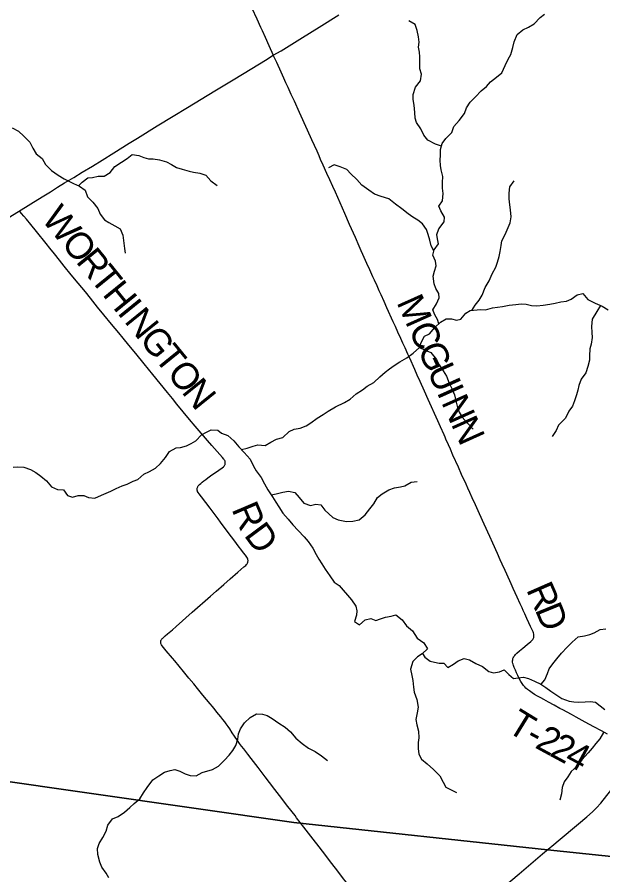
# Model space of a CAD drawing. Extents: x 1442749 to 1756758, y 235267 to 677782.
# Drawn here: x 1577781 to 1584322, y 511240 to 520821 of the extents above; entities that cross this region are included whole.
import ezdxf

# ---------------------------------------------------------------- set-up
doc = ezdxf.new("R2010")
doc.units = 0
for name, color, linetype in [('GM_X_County_Road', 7, 'Continuous'), ('GM_X_Minor_River', 7, 'Continuous'), ('GM_X_State_Route', 7, 'Continuous'), ('GM_X_Township', 7, 'Continuous'), ('GM_X_Township_Road', 7, 'Continuous'), ('GM_X_Township_Road_Text', 7, 'Continuous')]:
    doc.layers.add(name, color=color, linetype=linetype)

msp = doc.modelspace()

# ---------------------------------------------------------------- linework, layer by layer
at = {"layer": 'GM_X_County_Road'}
for points in [[(1580403.9, 520921.6), (1580459.2, 520800.8), (1580500.4, 520710.6), (1580518.8, 520670.8), (1580551, 520598.1), (1580591.3, 520505.8), (1580641.6, 520395)], [(1583776.8, 511579.8), (1583823.2, 511618.9), (1584049.4, 511808.8), (1584145.3, 511888.2), (1584206.1, 511943), (1584252.3, 511989), (1584298, 512040.3), (1584368.6, 512126.4), (1584530.4, 512333), (1584608.9, 512434), (1584665.5, 512505.5), (1584713.4, 512561.4), (1584743.9, 512598.1)], [(1582171.2, 510228), (1582263.6, 510308.4), (1582346.1, 510378.3), (1582438.2, 510457.4), (1582604.4, 510596.2), (1582768.6, 510732.4), (1582919, 510859.2), (1583046.7, 510967.2), (1583144.2, 511050.2), (1583293.3, 511173.7), (1583388.7, 511251.9), (1583650, 511473.1), (1583776.8, 511579.8)]]:
    msp.add_lwpolyline(points, dxfattribs=at)
at = {"layer": 'GM_X_Minor_River'}
for points in [[(1582488.8, 517396.2), (1582474, 517441.9), (1582444.6, 517496.4), (1582423.2, 517550.8), (1582464.1, 517618.5), (1582495, 517684.3), (1582491.6, 517734.5), (1582458.2, 517791.1), (1582436.7, 517843.5), (1582425.7, 517927.8), (1582440.4, 517981.8), (1582459.1, 518041.8), (1582453.8, 518096), (1582424.5, 518160.5), (1582437.2, 518220.5), (1582486.1, 518290.2), (1582474.8, 518344.5), (1582467.3, 518394.7), (1582490.1, 518456.6), (1582551.2, 518534.1), (1582553.8, 518586.2), (1582512.6, 518658.9), (1582491.1, 518709.3), (1582531.9, 518769), (1582538.9, 518851.2), (1582531.6, 518909.4), (1582532.4, 518973.6), (1582537.1, 519039.8), (1582518, 519114.2), (1582508.6, 519164.4), (1582505.2, 519222.6), (1582509.9, 519278.8), (1582510.7, 519340.9), (1582529.5, 519408.9), (1582568.2, 519464.6), (1582637.2, 519534), (1582660, 519600), (1582719, 519667.5), (1582778, 519745), (1582798.8, 519807), (1582839.6, 519870.7), (1582898.5, 519932.2), (1582963.4, 519999.7), (1583022.1, 520047.1), (1583068.8, 520098.8), (1583135.6, 520150.1), (1583194.3, 520197.6), (1583231.3, 520281.4), (1583264.2, 520351.3), (1583292.9, 520403.1), (1583317.9, 520483), (1583330.7, 520547.1), (1583363.7, 520626.9), (1583430.5, 520678.3), (1583492.9, 520707.7), (1583555.5, 520745.1), (1583620.5, 520816.6), (1583671, 520854.1)], [(1582521.3, 519379.3), (1582453.3, 519403.8), (1582369.6, 519446.8), (1582322.2, 519503.6), (1582289, 519574.1), (1582239.7, 519642.9), (1582226.2, 519693.2), (1582221, 519755.5), (1582215.9, 519837.7), (1582204.6, 519900), (1582203.3, 519958.2), (1582228.3, 520038.2), (1582285.3, 520109.7), (1582296.2, 520183.8), (1582278.8, 520242.2), (1582277.6, 520308.4), (1582278.4, 520376.6), (1582273, 520428.8), (1582263.7, 520485.1), (1582270.4, 520543.2), (1582265, 520599.4), (1582247.9, 520671.8), (1582226.6, 520738.2), (1582156.9, 520779.2)], [(1577724.4, 519585.3), (1577795.6, 519547.9), (1577854.5, 519492.6), (1577923.1, 519425.1), (1577955.8, 519358.4), (1577994.5, 519295.5), (1578059.4, 519242.1), (1578098, 519175.3), (1578166.7, 519109.8), (1578237.6, 519056.3), (1578306.8, 519014.9), (1578358.3, 518989.8)], [(1578467.9, 518936.6), (1578508, 518976.8), (1578569, 519025.7), (1578621.2, 519030.7), (1578687.4, 519043.4), (1578753.5, 519044.1), (1578820.3, 519084.9), (1578873.7, 519151.9), (1578946.7, 519202.5), (1579009.6, 519243.4), (1579066.5, 519286.3), (1579140.2, 519274.8), (1579195.8, 519251.7), (1579249.5, 519238.6), (1579299.5, 519239.6), (1579371.3, 519226.2), (1579450.8, 519204.6), (1579506.2, 519173.5), (1579559.5, 519140.3), (1579625.2, 519123), (1579700.7, 519099.5), (1579752.5, 519088.4), (1579822.3, 519079), (1579887.9, 519057.7), (1579944.6, 518994.5), (1580013.5, 518941)], [(1582434.9, 518209.8), (1582403.7, 518265), (1582388.4, 518329.4), (1582371.1, 518391.8), (1582351.7, 518448.2), (1582306.4, 518512.9), (1582254.8, 518553.6), (1582201, 518586.3), (1582147.4, 518625), (1582075.9, 518680), (1582006.3, 518730.9), (1581930.9, 518790), (1581847, 518817), (1581773.2, 518843.9), (1581709.6, 518888.8), (1581632.1, 518945.8), (1581574.7, 519008.7), (1581509.3, 519069.6), (1581461.8, 519120.3), (1581390, 519149.2), (1581322.1, 519170), (1581257.6, 519136.7)], [(1582859.5, 517545.6), (1582894.9, 517603.5), (1582939.6, 517661.2), (1582976.4, 517716.9), (1583007.4, 517800.8), (1583052.4, 517874.5), (1583087.4, 517954.3), (1583128.4, 518028.1), (1583147.1, 518084), (1583163.9, 518148), (1583176.6, 518204), (1583185.4, 518270.1), (1583196, 518322.1), (1583231, 518394), (1583266, 518471.8), (1583286.6, 518523.7), (1583297.4, 518589.8), (1583292.4, 518670), (1583285, 518724.3), (1583277.8, 518792.6), (1583274.5, 518854.8), (1583285.4, 518924.9), (1583330.3, 518992.5)], [(1578358.3, 518989.8), (1578411.7, 518962.7), (1578479.1, 518931.3), (1578542.2, 518888), (1578568.7, 518815.4), (1578627.5, 518756.1), (1578682, 518682.9), (1578706.8, 518620.3), (1578755.4, 518555.3), (1578806.9, 518528.2), (1578872.1, 518488.8), (1578931.4, 518455.6), (1578960, 518385), (1578980.9, 518236.3), (1578987.9, 518186.1)], [(1580286.1, 515991), (1580348.5, 516008.1), (1580418.9, 516029.3), (1580469.2, 516044.8), (1580551.3, 516037.9), (1580615.8, 516075.2), (1580678.4, 516106.6), (1580748.7, 516125.8), (1580819.7, 516193.2), (1580874.1, 516218.7), (1580942.4, 516229.9), (1581008.8, 516255.2), (1581061.3, 516288.7), (1581130.1, 516340.1), (1581198.7, 516383.4), (1581255.3, 516420.9), (1581336, 516468.1), (1581436.8, 516515.1), (1581501.4, 516552.5), (1581568.3, 516611.9), (1581637, 516659.2), (1581691.5, 516698.7), (1581764.2, 516740), (1581833.1, 516803.4), (1581889.9, 516856.9), (1581940.4, 516894.4), (1581990.9, 516929.9), (1582055.6, 516971.3), (1582132.2, 517014.6), (1582203, 517065.9), (1582273.9, 517129.3), (1582294.6, 517187.2), (1582331.6, 517259), (1582388, 517282.4), (1582446.9, 517353.9), (1582507.8, 517415.4), (1582572.4, 517450.8), (1582632.5, 517452.1), (1582686.4, 517435.4), (1582736.7, 517448.9), (1582791.6, 517514.5), (1582842, 517544), (1582954.4, 517554.7), (1583010.5, 517552.1), (1583090.9, 517573.2), (1583147.2, 517582.6), (1583203.3, 517588), (1583275.7, 517603.2), (1583349.9, 517610.3), (1583410.1, 517617.7), (1583466.2, 517615), (1583526.2, 517600.3), (1583584.2, 517595.6), (1583656.5, 517604.8), (1583730.8, 517614), (1583791, 517625.3), (1583853.4, 517640.7), (1583915.6, 517650), (1583968, 517671.5), (1584034.7, 517718.8), (1584097, 517734.2), (1584156.3, 517665.3), (1584236, 517624.3), (1584313.8, 517593.3), (1584381.4, 517550.4)], [(1584296.4, 517600.2), (1584256.9, 517531.8), (1584203.8, 517446.1), (1584196.8, 517366), (1584198, 517299.8), (1584201.4, 517243.6), (1584192.5, 517169.5), (1584175.8, 517115.5), (1584172.9, 517039.3), (1584172.3, 516989.2), (1584153.4, 516919.2), (1584130.5, 516847.2), (1584081.6, 516775.6), (1584054.7, 516705.7), (1584044.1, 516655.7), (1584029.4, 516601.7), (1584006.6, 516535.8), (1583983.8, 516473.8), (1583943, 516418.2), (1583904, 516342.4), (1583828.9, 516263), (1583800.2, 516205.2), (1583755.3, 516137.5)], [(1582274.1, 517129.9), (1582339.7, 517102.4), (1582401.5, 517073.6), (1582464.7, 516996.7), (1582496.1, 516938.2), (1582539.4, 516871.5), (1582574.7, 516808.9), (1582605.9, 516734.3), (1582637.2, 516671.8), (1582666.5, 516601.3), (1582681.7, 516534.9), (1582700.9, 516462.5), (1582718.3, 516408.1), (1582749.7, 516353.6), (1582809, 516286.7), (1582872.4, 516219.8)], [(1579326.7, 515783.5), (1579383.7, 515834.4), (1579437.1, 515901.5), (1579482.5, 515970.7), (1579555.3, 516009.3), (1579605.5, 516014.3), (1579673.8, 516033), (1579724.4, 516058.1), (1579777, 516089.1), (1579840.3, 516153.9), (1579895, 516184.9), (1579949.6, 516211.9), (1580022.4, 516207)], [(1580022.4, 516207), (1580063.9, 516175.8), (1580133.7, 516149), (1580201.1, 516090), (1580258.4, 516021.2), (1580317.8, 515956.3), (1580383.1, 515883.3), (1580420.2, 515804.7), (1580451.7, 515752.2), (1580504.9, 515677.4), (1580542.1, 515606.7), (1580581.4, 515542.1), (1580632.6, 515463.3), (1580670, 515404.7), (1580703.4, 515350.2), (1580748.7, 515279.5), (1580808, 515214.6), (1580861.4, 515151.8), (1580918.7, 515084.9), (1580988, 515016), (1581031.5, 514965.3), (1581084.7, 514888.5), (1581122, 514819.9), (1581151.4, 514767.4), (1581182.9, 514714.9), (1581222.2, 514654.2), (1581271.5, 514581.5), (1581322.7, 514510.7), (1581376.4, 514472), (1581423.9, 514419.3), (1581471.3, 514364.6), (1581516.8, 514313.9), (1581564.1, 514241.2), (1581575.5, 514190.9), (1581570.9, 514140.8), (1581550, 514070.8), (1581605.7, 514034.1), (1581668.5, 514089.5), (1581732.8, 514104.8), (1581788.6, 514082.1), (1581839, 514101.6), (1581895.3, 514117), (1581957.6, 514130.3), (1582009.9, 514145.8), (1582081.3, 514088.8), (1582130.7, 514022.1), (1582198.1, 513965.1), (1582249.3, 513884.3), (1582322.8, 513833.3), (1582364.1, 513766.7), (1582303.3, 513709.2), (1582252.8, 513673.7), (1582202.1, 513622.1), (1582175, 513538.2), (1582190.2, 513465.8), (1582201.5, 513409.5), (1582206.7, 513335.2), (1582214, 513279), (1582245.1, 513198.4), (1582260.1, 513112), (1582249.4, 513050), (1582234.4, 512975.9), (1582243.8, 512917.6), (1582262.9, 512845.2), (1582266.1, 512769), (1582259.4, 512718.9), (1582258.6, 512650.7), (1582267.9, 512588.4), (1582295.3, 512532), (1582358.8, 512481.1), (1582432.2, 512418.1), (1582501.5, 512347.1), (1582538.8, 512276.4), (1582570.2, 512219.9), (1582622, 512193.2), (1582687.7, 512158.4)], [(1577738.6, 515792.9), (1577790.7, 515797.9), (1577854.6, 515792.6), (1577930.1, 515767.1), (1577989.4, 515733.8), (1578044.6, 515692.7), (1578109.6, 515643.3), (1578166.2, 515576.1), (1578231.6, 515544.7), (1578297.5, 515539.4), (1578342.3, 515478.5), (1578399.8, 515457.3), (1578464.2, 515476), (1578524.3, 515476.8), (1578577.8, 515455.8), (1578647.7, 515446.4), (1578722.4, 515480.9), (1578774.8, 515501.9), (1578827.3, 515526.9), (1578885.9, 515555.8), (1578952.5, 515584.6), (1579009, 515605.5), (1579075.6, 515636.2), (1579128.1, 515657.2), (1579197.3, 515715.9), (1579259.9, 515744.7), (1579326.7, 515783.5)], [(1580618.7, 515484.8), (1580673.1, 515496.9), (1580749.5, 515516.1), (1580811.7, 515527.4), (1580881.7, 515510.6), (1580931.1, 515453.8), (1580984.5, 515393.1), (1581056.3, 515364.2), (1581118.6, 515379.5), (1581172.7, 515372.9), (1581218.1, 515312.2), (1581305.3, 515233), (1581365.1, 515204.2), (1581461.1, 515187), (1581529.3, 515190.3), (1581601.6, 515207.5), (1581668.4, 515260.9), (1581721.4, 515330.5), (1581764.1, 515384.1), (1581807, 515453.8), (1581857.6, 515495.4), (1581932.3, 515542.6), (1581996.7, 515564), (1582061, 515575.3), (1582111.2, 515586.7), (1582181.8, 515626), (1582250.1, 515633.3)], [(1583631.8, 513368.6), (1583674.8, 513418.7), (1583705.7, 513488.5), (1583724.3, 513540.5), (1583763.1, 513596.2), (1583807.9, 513653.8), (1583858.7, 513717.4), (1583925.7, 513782.9), (1583980.5, 513840.4), (1584045.3, 513897.8), (1584115.6, 513911), (1584175.9, 513926.4), (1584226.2, 513943.9), (1584292.8, 513981.2), (1584357, 513988.5)], [(1582306.6, 513712.3), (1582334.9, 513670.7), (1582392.5, 513625.9), (1582442.5, 513617.3), (1582494.5, 513604.7), (1582546.6, 513606.1), (1582592.1, 513555.5), (1582654.7, 513592.8), (1582707.2, 513630.4), (1582771.7, 513657.7), (1582831.7, 513643), (1582903.3, 513600), (1582979.1, 513569.1), (1583050.5, 513510.1), (1583102.5, 513495.5), (1583168.8, 513506.7), (1583219.1, 513530.2), (1583270.6, 513479.5), (1583326.2, 513432.7), (1583378.4, 513440.1), (1583434.6, 513447.5), (1583490.6, 513432.8), (1583560.3, 513402), (1583628.1, 513371.1), (1583683.8, 513334.3), (1583741.4, 513293.6), (1583809, 513246.7), (1583864.7, 513211.9), (1583944.5, 513180.9), (1583998.5, 513172.3), (1584048.6, 513169.7), (1584124.8, 513172.8), (1584179, 513176.2), (1584239, 513167.5), (1584290.7, 513128.8), (1584344.3, 513088.1)], [(1579962.2, 512418.3), (1580031.5, 512453.6), (1580096.5, 512521.1), (1580149.2, 512576.6), (1580189.9, 512628.3), (1580224.7, 512686.1), (1580245.6, 512754), (1580252.3, 512814.1), (1580275, 512870), (1580319.9, 512939.7), (1580384.8, 512999.1), (1580455.4, 513038.4), (1580519.5, 513033.7), (1580573.4, 513021), (1580631.1, 512986.3), (1580702.7, 512933.3), (1580776.3, 512888.3), (1580833.8, 512837.5), (1580895.1, 512768.6), (1580962.5, 512707.7), (1581036.1, 512654.7), (1581107.8, 512619.8), (1581181.3, 512568.8), (1581246.9, 512515.9)], [(1584331.2, 512829.5), (1584288.3, 512759.8), (1584245.6, 512708.1), (1584204.9, 512656.5), (1584158.1, 512602.8), (1584087, 512525.4), (1584036.1, 512453.8), (1583969.2, 512394.4), (1583932.5, 512336.7), (1583891.7, 512281), (1583868.9, 512217), (1583860, 512145), (1583843.1, 512072.9)], [(1578804.7, 511208.5), (1578773.7, 511259.2), (1578727.1, 511326.2), (1578704.3, 511382.7), (1578684, 511469.3), (1578679.4, 511535.5), (1578696.5, 511589.2), (1578739.9, 511658.5), (1578775.4, 511729.9), (1578792.8, 511795.6), (1578846.2, 511864.7), (1578908.8, 511893.5), (1578979.8, 511942.2), (1579038.8, 511993.1), (1579089.8, 512038.2), (1579152.9, 512091), (1579194.2, 512156.3), (1579233.5, 512217.6), (1579297.2, 512300.5), (1579364.1, 512345.2), (1579427, 512386.1), (1579491.4, 512406.8), (1579543.6, 512417.8), (1579597.2, 512398.7), (1579658.6, 512367.5), (1579714.2, 512348.3), (1579782.2, 512347), (1579847, 512383.8), (1579962.2, 512418.3)]]:
    msp.add_lwpolyline(points, dxfattribs=at)
at = {"layer": 'GM_X_State_Route'}
msp.add_lwpolyline([(1577630.8, 518549), (1577795.5, 518650.4), (1577808.8, 518658.6), (1577876.3, 518700.3), (1577963.2, 518753.1), (1578080.5, 518825.5), (1578152.5, 518871.2), (1578233.2, 518921.2), (1578311.5, 518969), (1578412.6, 519030.2), (1578507.8, 519088.2), (1578623.1, 519156.9), (1578732.2, 519223.8), (1578859.9, 519304.2), (1579032, 519412.4), (1579124.4, 519468.7), (1579344.6, 519605.3), (1579523.4, 519715.3), (1579682.8, 519812.8), (1579836.8, 519906.7), (1579988.7, 519997.7), (1580174.9, 520108.5), (1580317.3, 520196.3), (1580554.8, 520342.4), (1580641.6, 520395), (1580728.1, 520446.3), (1580966.5, 520591.9), (1581153.8, 520709.7), (1581372.2, 520845.5)], dxfattribs=at)
at = {"layer": 'GM_X_Township'}
for points in [[(1607409.4, 509023.5), (1601348.8, 509660.4), (1598207.2, 509990.6), (1595438.2, 510291.2), (1595354.9, 510300.2), (1591669.6, 510700.6), (1587291.5, 511155.9), (1584740.5, 511410.2), (1583704.9, 511521.1), (1580872.9, 511824.8), (1577466, 512312.2), (1577335.5, 518378.1), (1577246.7, 522507.3)], [(1573761.6, 498985.6), (1574678.9, 502300.3), (1575144.4, 503972.5), (1577399.7, 512074.1), (1577466, 512312.2), (1580872.9, 511824.8), (1583704.9, 511521.1), (1584740.5, 511410.2), (1587291.5, 511155.9), (1591669.6, 510700.6), (1595354.9, 510300.2), (1595438.2, 510291.2), (1598207.2, 509990.6), (1601348.8, 509660.4), (1607409.4, 509023.5), (1609267, 508822.3), (1609586.5, 508787.7), (1610594.9, 504740.5), (1611750.9, 500101.3)]]:
    msp.add_lwpolyline(points, dxfattribs=at)
at = {"layer": 'GM_X_Township_Road'}
for points in [[(1584372.6, 512811.6), (1584306.2, 512847.3), (1584223.5, 512892), (1584124.3, 512945.7), (1584024.4, 513001.1), (1583972.3, 513030), (1583924.5, 513056.1), (1583873.9, 513082.5), (1583842.8, 513098.7), (1583778.2, 513134), (1583714.2, 513168.8), (1583663.9, 513197.4), (1583629.8, 513215.8), (1583591.9, 513237.5), (1583559.8, 513256.5), (1583531.2, 513274.1), (1583503.1, 513294.4), (1583480.3, 513311.7), (1583461.9, 513327.1), (1583449.8, 513339.2), (1583436.9, 513354.9), (1583427.8, 513367.2), (1583406.1, 513400.5), (1583388.5, 513432.7), (1583371.8, 513466.4), (1583358, 513495.6), (1583345, 513525.4), (1583333, 513555), (1583323.7, 513579.7), (1583319.6, 513592.3), (1583316.8, 513602.5), (1583314.9, 513617.6), (1583314.6, 513630.8), (1583315.4, 513643.5), (1583317.9, 513655.8), (1583321.5, 513666), (1583326.4, 513674.8), (1583332.5, 513683.3), (1583338.2, 513690.2), (1583347.6, 513701.2), (1583362.2, 513714.9), (1583392.4, 513740.9), (1583430.3, 513772), (1583478.4, 513811.9), (1583517.7, 513846.8), (1583529.2, 513858.4), (1583538.7, 513869.2), (1583544.4, 513877), (1583548.8, 513885.4), (1583551.2, 513892.8), (1583552.5, 513902.3), (1583552.7, 513911.3), (1583552.1, 513919.6), (1583550.8, 513928.9), (1583546.8, 513942.3), (1583542.6, 513953.5), (1583533, 513975.5), (1583515.2, 514013.8), (1583496.3, 514054.7), (1583474, 514103.2), (1583461.7, 514130.3), (1583449.4, 514157.3), (1583433.1, 514192.8), (1583419.7, 514221.7), (1583398.5, 514267.3), (1583364.6, 514340.5), (1583343.3, 514389.6), (1583320.8, 514439.9), (1583298, 514490.9), (1583282.5, 514525.2), (1583230.8, 514639.4), (1583198.6, 514710.3), (1583175.9, 514760.5), (1583145.4, 514829.6), (1583093.2, 514943.7), (1583059.2, 515017.9), (1582996.1, 515157.4), (1582977.8, 515198.8), (1582929.9, 515307.2), (1582900.1, 515372.4), (1582863.6, 515452.3), (1582837.1, 515510.9), (1582814.2, 515561.2), (1582794.7, 515603), (1582745.2, 515712.9), (1582709.2, 515793.3), (1582648.2, 515929.9), (1582619.6, 515994), (1582598, 516042.3), (1582570.1, 516106.3), (1582559.7, 516130.2), (1582548.8, 516155.6), (1582509.1, 516244), (1582478.3, 516312.6), (1582371.7, 516549.3), (1582329.5, 516642.1), (1582280.3, 516750.4), (1582247.6, 516823.1), (1582221, 516884), (1582165.9, 517010.2), (1582143.9, 517058.1), (1582112.9, 517126), (1582088.4, 517180), (1582065.4, 517230.9), (1582032.8, 517303.8), (1582005.6, 517364.2), (1581982.4, 517415.9), (1581911.3, 517572.8), (1581879.3, 517644.2), (1581845.6, 517719.1), (1581825, 517765.1), (1581800.4, 517819.8), (1581771.2, 517884.9), (1581755, 517920.7), (1581718.9, 517998), (1581686.3, 518070.3), (1581657, 518135.3), (1581640.9, 518170.8), (1581623.6, 518210.7), (1581599.9, 518264.1), (1581558.3, 518358.1), (1581493.7, 518503.8), (1581439.8, 518626.1), (1581361.8, 518806.4), (1581335.1, 518866.3), (1581306, 518931.1), (1581272.7, 519005.4), (1581241.3, 519075.3), (1581200.5, 519166.1), (1581170.8, 519232.3), (1581153.1, 519271.6), (1581130.2, 519322.2), (1581071.3, 519452.4), (1581023.3, 519558.1), (1580934.2, 519755.6), (1580876.9, 519883.1), (1580842.6, 519957.9), (1580807.6, 520034.4), (1580783.5, 520087), (1580759.7, 520139.8), (1580715.1, 520239.9), (1580696.8, 520279.3), (1580680.6, 520313.9), (1580641.6, 520395)], [(1580884.5, 511902.3), (1580805.8, 512004.7), (1580710.8, 512128.4), (1580660.3, 512193.7), (1580600.9, 512270.3), (1580551.8, 512334), (1580471.7, 512437.9), (1580395.1, 512538.6), (1580356.2, 512589.5), (1580311.5, 512647.9), (1580288.4, 512677.4), (1580266.3, 512707.7), (1580241.4, 512742.5), (1580208.9, 512789), (1580183.4, 512827.9), (1580154.9, 512872.4), (1580137.3, 512898.9), (1580117.1, 512927.4), (1580101.4, 512948.1), (1580078.6, 512977), (1580054.9, 513006.2), (1580012.8, 513058.7), (1579992, 513084.3), (1579961.9, 513121.4), (1579937.1, 513151.9), (1579856.3, 513248.3), (1579795.2, 513322), (1579752.8, 513373.1), (1579699.2, 513438.3), (1579639.1, 513511.3), (1579542.2, 513629.1), (1579515.7, 513661.1), (1579447.1, 513744.1), (1579416.4, 513781.3), (1579402, 513799.8), (1579395.2, 513810.3), (1579390.5, 513818.6), (1579387.7, 513824.7), (1579386.1, 513830.8), (1579385.1, 513837.2), (1579384.7, 513843.5), (1579385.3, 513850.6), (1579387, 513857.2), (1579389.6, 513863), (1579393, 513868.6), (1579396.1, 513872.7), (1579401, 513878.9), (1579406.8, 513885.2), (1579415, 513892.5), (1579434.4, 513909.3), (1579459.4, 513931.3), (1579514.5, 513978.1), (1579556.3, 514015), (1579736.1, 514173.1), (1579940.4, 514353.6), (1580002.6, 514408.5), (1580088.4, 514483.8), (1580161.8, 514548.3), (1580246.1, 514621.7), (1580313.5, 514679.2), (1580334.4, 514696.6), (1580343.7, 514705.9), (1580350.7, 514715.2), (1580354.4, 514722.8), (1580357.5, 514731.3), (1580359.3, 514739.4), (1580360.1, 514746.6), (1580359.8, 514752.8), (1580359, 514760.4), (1580357.2, 514768.4), (1580352.8, 514778.5), (1580347.4, 514788.6), (1580340.6, 514798.7), (1580330, 514813), (1580309.8, 514838.9), (1580289.8, 514863.5), (1580249.2, 514917.3), (1580210.6, 514968.5), (1580137.6, 515065.5), (1580051.7, 515181.5), (1580025.7, 515216.5), (1579936.1, 515336.8), (1579889, 515399.9), (1579839.7, 515462.5), (1579814.3, 515497.1), (1579803.5, 515512.5), (1579796.9, 515523.5), (1579794.5, 515529.3), (1579792.8, 515535), (1579791.7, 515542.6), (1579791, 515550.1), (1579792, 515559.4), (1579794.3, 515567.7), (1579797.3, 515573.6), (1579800.9, 515579.4), (1579804.7, 515584.9), (1579811.4, 515593.1), (1579819, 515601), (1579831, 515611.5), (1579848.5, 515626.1), (1579867.4, 515641.3), (1579889.3, 515658.1), (1579911.5, 515675), (1579941.1, 515696.6), (1580034.2, 515762.5), (1580069.3, 515787.5), (1580084.4, 515798.8), (1580092.3, 515805.6), (1580098.2, 515812.4), (1580101.8, 515818.6), (1580104, 515824.2), (1580105.6, 515833.4), (1580106, 515840.4), (1580105.8, 515846.5), (1580104.8, 515854.1), (1580103.2, 515861.1), (1580101.1, 515867.2), (1580098.3, 515871.9), (1580094.8, 515876.8), (1580088.9, 515884.3), (1580073.9, 515901.7), (1579956.4, 516037.5), (1579836, 516175.5), (1579768.5, 516253.6), (1579707.9, 516326.2), (1579565, 516497.9), (1579514.4, 516560.4), (1579458.9, 516628.9), (1579297, 516828.7), (1579199.5, 516948.5), (1579106.3, 517062.1), (1579027.4, 517158.2), (1578964.1, 517235.3), (1578916.7, 517293.5), (1578836.3, 517392.4), (1578750.3, 517497.5), (1578680.3, 517582.9), (1578599.3, 517681.7), (1578543.7, 517751.5), (1578463.1, 517850.1), (1578386.3, 517943.9), (1578307.8, 518040.7), (1578254.7, 518107.4), (1578199.4, 518176.3), (1578146.7, 518242), (1578106.8, 518291.4), (1577996.9, 518425.9), (1577932.9, 518504.7), (1577885.2, 518563.2), (1577857.5, 518596.2), (1577830.7, 518629.5), (1577816.7, 518648.1), (1577808.8, 518658.6)], [(1582171.2, 510228), (1582162, 510239.7), (1582143.9, 510262.5), (1582108, 510307.8), (1582035.2, 510403.1), (1581976.8, 510479.6), (1581940.2, 510527.3), (1581862.7, 510628.2), (1581756.6, 510765.9), (1581648.9, 510906.5), (1581557.2, 511026.4), (1581511.6, 511086.7), (1581462.3, 511152.1), (1581426.8, 511197.5), (1581362.3, 511282.1), (1581296, 511367.6), (1581190.7, 511505.1), (1581154.6, 511552.7), (1581088.8, 511638.6), (1580983.7, 511773.9), (1580902.7, 511878.3), (1580884.5, 511902.3)]]:
    msp.add_lwpolyline(points, dxfattribs=at)

# ---------------------------------------------------------------- texts
at = {"layer": 'GM_X_Township_Road_Text'}
for s, rotation, p in [('W', 309.03831, (1578043.7, 518563.8)), ('O', 309.04199, (1578262.7, 518293.8)), ('R', 309.04429, (1578428.9, 518088.7)), ('T', 309.03898, (1578584.2, 517897.4)), ('H', 309.04015, (1578725.5, 517723.1)), ('I', 309.03404, (1578891.8, 517518)), ('M', 294.11005, (1582014.8, 517636.7)), ('N', 309.03801, (1578969.4, 517422.3)), ('C', 294.10995, (1582147.8, 517339.5)), ('G', 309.04331, (1579135.7, 517217.2)), ('T', 309.04065, (1579302, 517012.2)), ('G', 294.11082, (1582248.5, 517114.6)), ('O', 309.04156, (1579443.3, 516837.9)), ('U', 294.10748, (1582356.3, 516873.7)), ('N', 308.9875, (1579609.5, 516632.9)), ('I', 294.11626, (1582464.2, 516632.7)), ('N', 294.10451, (1582514.5, 516520.2)), ('N', 294.25851, (1582622.7, 516278.4)), ('R', 293.11045, (1580172.3, 515325.7)), ('D', 306.64589, (1580306.8, 515033.3)), ('R', 293.59988, (1583463, 514427.6)), ('D', 292.2898, (1583560.9, 514203.5)), ('T', 328.45707, (1583237.7, 512850.9)), ('2', 331.56813, (1583552.7, 512666)), ('-', 331.57489, (1583444.3, 512724.6)), ('2', 331.6365, (1583715.5, 512577.8)), ('4', 331.65189, (1583878.2, 512490))]:
    msp.add_text(s, height=300, rotation=rotation, dxfattribs=at).set_placement(p)

doc.saveas('drawing.dxf')
